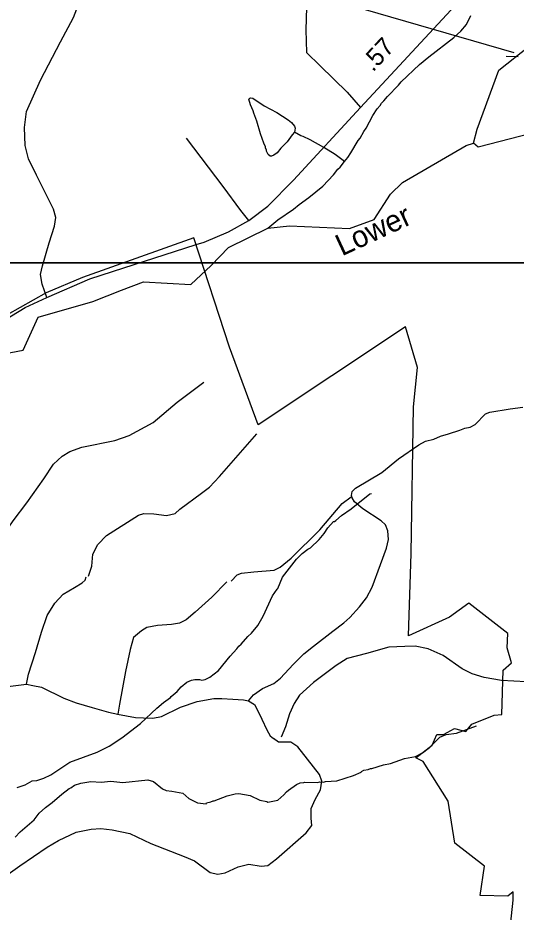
# Model space of a CAD drawing. Extents: x 1159738 to 1321356, y 736314 to 882035.
# Drawn here: x 1272150 to 1275602, y 806503 to 812705 of the extents above; entities that cross this region are included whole.
import ezdxf

# ---------------------------------------------------------------- set-up
doc = ezdxf.new("R2010")
doc.units = 0
for name, color, linetype in [('Exist Boundary Political City Limit New', 7, 'Continuous'), ('Exist Hydrographic Creek Single Shore', 7, 'Continuous'), ('Exist Hydrographic Creek Single Shore Label', 7, 'Continuous'), ('Exist Hydrographic Misc Water Feature', 7, 'Continuous'), ('Exist Road Non-System Type 51', 7, 'Continuous'), ('Exist Road Primary NC Attributed', 7, 'Continuous'), ('Exist Road Primary NC Mileage Hundredths English Label', 7, 'Continuous'), ('Exist Road Secondary Structure Pipe CELL', 7, 'Continuous'), ('Exist Road Secondary Structure Pipe Number Label', 7, 'Continuous'), ('Map Preparation Boundary City Limit Buffer Line', 7, 'Continuous'), ('Map Preparation Inset Cut Line', 7, 'Continuous')]:
    doc.layers.add(name, color=color, linetype=linetype)

msp = doc.modelspace()

# ---------------------------------------------------------------- linework, layer by layer
at = {"layer": 'Exist Boundary Political City Limit New'}
msp.add_lwpolyline([(1275547.2, 806260.5), (1275582.7, 806585), (1275582.7, 806643.4), (1275545.1, 806614.2), (1275353.4, 806618.4), (1275382.6, 806822.7), (1275178.4, 806981.2), (1275132.5, 807273.1), (1274957.5, 807548.3), (1274907.4, 807573.3), (1275020, 807660.9), (1275053.3, 807736), (1275099.2, 807736), (1275174.2, 807777.7), (1275253.4, 807756.8), (1275295.1, 807806.9), (1275449.3, 807869.4), (1275503.5, 807873.6), (1275511.8, 808182.2), (1275570.2, 808232.2), (1275541, 808336.5), (1275545.1, 808436.6), (1275274.2, 808645.1), (1275140.9, 808549.2), (1274857.4, 808419.9), (1274874.1, 808991.2), (1274890.8, 810008.7), (1274920, 810279.8), (1274836.6, 810563.4), (1273815.4, 809883.6), (1273615.4, 810421.6), (1273369.5, 811180.5), (1272598.4, 810905.3), (1272345.5, 810797.2), (1271984.5, 810594.3)], dxfattribs=at)
at = {"layer": 'Exist Hydrographic Creek Single Shore'}
for points in [[(1275306, 811835.2), (1275332.9, 811933.1), (1275482.9, 812341.6), (1275692.7, 812508.7)], [(1271820.7, 810330.6), (1272185.9, 810401), (1272290.3, 810630.3), (1272668.9, 810739.2), (1272867.3, 810816.1), (1273020.4, 810874), (1273347.9, 810856.9), (1273489.8, 810988), (1273609.1, 811112.4), (1273883.1, 811247.4), (1274032.9, 811263.3), (1274448.9, 811245.1), (1274617.9, 811307.4), (1274731, 811482.4), (1274816, 811562.8), (1275255.9, 811819.9), (1275306, 811835.2)]]:
    msp.add_lwpolyline(points, dxfattribs=at)
at = {"layer": 'Exist Hydrographic Misc Water Feature'}
for points in [[(1274413.3, 811709.3), (1274437, 811736.9), (1274458, 811768.2), (1274508.6, 811854.7), (1274521.1, 811870.3), (1274546.5, 811917.5), (1274563.3, 811941), (1274609.9, 812027.5), (1274639.4, 812074.6), (1274660.1, 812098), (1274668.5, 812113.7), (1274685.1, 812129.2), (1274710.1, 812160.4), (1274788.4, 812238), (1274805.1, 812261.4), (1274932.9, 812381.4), (1274996.5, 812435.5), (1275170.7, 812568), (1275220, 812612.5), (1275257.5, 812659.3), (1275289.4, 812722.3)], [(1274065.7, 811911.5), (1274051.6, 811895), (1274016.2, 811846.1), (1273972.7, 811801.5), (1273945.7, 811768.3), (1273923.3, 811753), (1273907, 811745.5), (1273899, 811745.8), (1273885.4, 811758.2), (1273872, 811780.6), (1273872.2, 811786.6), (1273864.7, 811802.8), (1273864.9, 811810.8), (1273853.7, 811835.2), (1273831.6, 811899.9), (1273806.4, 811988.7), (1273784.1, 812045.4), (1273780.6, 812061.6), (1273761.8, 812102.1), (1273751, 812142.5), (1273757.2, 812148.3), (1273765.3, 812150), (1273779.2, 812147.6), (1273857.7, 812095.1), (1273944.3, 812048.4), (1274022.7, 811997.9), (1274046.2, 811979.2), (1274067.4, 811954.5), (1274071, 811940.4), (1274065.7, 811911.5)], [(1278971.1, 807924.3), (1278851, 808136.8), (1278838.1, 808629.4), (1278926, 809143.1), (1278952, 809185.2), (1278938, 809316.7), (1278767, 809822.4), (1278732, 810089.1), (1278651, 810501), (1278643, 810875.4), (1278531, 811422.5), (1278742, 811825.3), (1278710.9, 811957.3), (1278450, 812189.1), (1278357.9, 812174.5), (1277910.9, 811976.6), (1277204.9, 812095.9), (1276796, 812071.2), (1276677.4, 812101), (1276521.9, 812112.8), (1275339, 811808.3), (1275306, 811835.2)], [(1274413.3, 811709.3), (1274347.5, 811757.7), (1274269, 811806.2), (1274174.6, 811859.1), (1274127.3, 811882.7), (1274111.4, 811887.1), (1274065.7, 811911.5)], [(1273883.1, 811247.4), (1273951.6, 811304), (1274059.8, 811378.7), (1274098.9, 811411.4), (1274166.4, 811459.3), (1274262.9, 811538.3), (1274337.3, 811616), (1274366.5, 811655.1), (1274382.9, 811670.6), (1274413.3, 811709.3)], [(1272144.8, 807368.1), (1272201.3, 807386.3), (1272250.2, 807412.8), (1272282.3, 807415.8), (1272330.7, 807432.3), (1272377.5, 807454.8), (1272510.2, 807542.7), (1272699.6, 807613.7), (1272781.8, 807654.2), (1272869.5, 807711.4), (1273000.7, 807811.3), (1273113.9, 807917.8), (1273159.2, 807956.4), (1273208.2, 807990.8), (1273212.5, 807998.7), (1273253.5, 808033.4), (1273280.4, 808064.6), (1273321.6, 808097.3), (1273352, 808112.4), (1273376.2, 808117.6), (1273408.1, 808116.6), (1273424, 808112.1), (1273448.2, 808117.3), (1273480.7, 808132.3), (1273539.5, 808179.3), (1273620.1, 808279), (1273666.8, 808328.5), (1273681.3, 808348.1), (1273697.7, 808361.6), (1273743.4, 808414.1), (1273768.1, 808437.4), (1273813.8, 808491.9), (1273849.7, 808554.8), (1273914.1, 808696.8), (1273945.7, 808743.8), (1273951.7, 808747.7), (1273984.1, 808826.7), (1274079.9, 808951.6), (1274119.1, 808990.4), (1274160.1, 809021.2), (1274178.4, 809030.6), (1274238.1, 809086.7), (1274271.5, 809129.7), (1274296.7, 809169.2), (1274338, 809211.6), (1274343.9, 809211.4), (1274354.2, 809219.1), (1274393.3, 809253.9), (1274458.7, 809299.8), (1274588, 809403.8), (1274600.1, 809407.4)], [(1272132.2, 807022.4), (1272165.4, 807059.4), (1272262, 807144.4), (1272298, 807190.4), (1272340.6, 807229.9), (1272387.6, 807262.5), (1272455.5, 807322.3), (1272506.7, 807360.7), (1272516.8, 807364.4), (1272543.4, 807383.6), (1272585.8, 807398.3), (1272656.2, 807408.1), (1272727.2, 807404.7), (1272794.1, 807412), (1272878, 807401.1), (1273050.7, 807419.7), (1273090.4, 807408.4), (1273152.9, 807358.5), (1273176.5, 807345.7), (1273216.5, 807342.5), (1273292, 807328.1), (1273334.9, 807290.8), (1273394, 807260.9), (1273453.9, 807255), (1273456.1, 807260.9), (1273486.3, 807268), (1273502.5, 807275.5), (1273510.5, 807275.2), (1273599.6, 807310.5), (1273656.1, 807324.7), (1273680.2, 807325.9), (1273759.8, 807311.4), (1273826.8, 807279.3), (1273876, 807270), (1273882.4, 807265.6), (1273950.9, 807279.4), (1273993.4, 807316), (1274010.6, 807337.6), (1274025, 807349.1), (1274080.3, 807387.4), (1274106.6, 807400.6), (1274130.7, 807401.8), (1274138.8, 807405.5), (1274226.8, 807402.8), (1274242.9, 807406.3), (1274266.8, 807405.5), (1274281, 807409.1), (1274359.2, 807414.7), (1274476.3, 807451), (1274529, 807473.3), (1274531.3, 807479.3), (1274547.5, 807486.7), (1274577.6, 807491.8), (1274593.9, 807499.3), (1274601.9, 807499.1), (1274682.7, 807524.5), (1274731, 807535), (1274828.1, 807567.9), (1274904.6, 807581.6), (1274952.5, 807607.3), (1275002.5, 807645), (1275074.8, 807716.3), (1275117.3, 807734.9), (1275189.7, 807744.7), (1275327.2, 807794.3)]]:
    msp.add_lwpolyline(points, dxfattribs=at)
at = {"layer": 'Exist Road Non-System Type 51'}
for points in [[(1272351.2, 810766.6), (1272317.4, 810857.4), (1272306, 810925.4), (1272320.2, 810985), (1272367, 811145.3), (1272403.8, 811261.6), (1272412.3, 811320.3), (1272396.7, 811378.4), (1272279, 811613.9), (1272223.8, 811728.7), (1272199.7, 811820), (1272195.5, 811944.8), (1272211.1, 812056.8), (1272307.4, 812272.4), (1272446.3, 812539), (1272536.6, 812708.3), (1272582, 812830.3), (1272644.3, 812946.6), (1272667, 813074.2), (1272678.3, 813155.1), (1272752, 813158), (1272825.7, 813203.4), (1272888, 813251.6), (1272922, 813305.5)], [(1273970.5, 812962.4), (1274047.5, 812960.9), (1274087.5, 812960.9), (1274115.2, 812957.8), (1274138.3, 812943.9), (1274152.2, 812919.3), (1274152.1, 812858.4), (1274145.9, 812622.7), (1274149, 812466.2), (1274244.4, 812372.2), (1274430.7, 812188.9), (1274523.8, 812084.3)], [(1273750.3, 811300.6), (1273695, 811370.1), (1273573.1, 811536), (1273318, 811870.8)], [(1271989.3, 809115.6), (1272026.8, 809114.7), (1272058, 809129.1), (1272117.9, 809217.8), (1272213.2, 809341.8), (1272330.7, 809507.3), (1272397.8, 809610.5), (1272457.8, 809665.7), (1272510.5, 809696.9), (1272594.4, 809728.1), (1272822.2, 809773.6), (1272920.5, 809809.6), (1273088.3, 809898.4), (1273253.8, 810040), (1273438.4, 810179.1)], [(1274449.6, 808546.7), (1274517.5, 808620.9), (1274566.6, 808683.5), (1274605.3, 808757.9), (1274663.3, 808914.3), (1274703.5, 809027.5), (1274718.4, 809088.5), (1274712.4, 809146.6), (1274697.5, 809188.3), (1274667.8, 809216.6), (1274541.3, 809300), (1274483.2, 809349.2), (1274465.5, 809376.9), (1274461, 809391.8), (1274465.5, 809420.1), (1274489.3, 809442.4), (1274670.8, 809552.6), (1274788.4, 809646.5), (1274929.2, 809744.1), (1274975.4, 809769.4), (1275031.9, 809782.8), (1275078, 809805.1), (1275134.6, 809821.5), (1275212, 809845.3), (1275247.7, 809860.2), (1275283.4, 809866.2), (1275317.7, 809885.6), (1275389.1, 809958.5), (1275420.3, 809970.4), (1275561.7, 809992.8), (1275648.9, 810005.4)], [(1272640.4, 808832.9), (1272663, 808901.8), (1272670, 808986.4), (1272705.1, 809052), (1272765.2, 809114.2), (1272986, 809256.5), (1273023.8, 809268.7), (1273092.7, 809264.9), (1273180.4, 809254.7), (1273240.1, 809266.7), (1273271.7, 809297.8), (1273423.2, 809409.4), (1273476.9, 809449.7), (1273546.6, 809524.4), (1273806.4, 809820.1)], [(1273627.7, 808798.8), (1273668.9, 808842.3), (1273700.3, 808854.6), (1273785.1, 808863.2), (1273926.3, 808874.5), (1273967.2, 808896.1), (1274043, 808958.1), (1274242.4, 809154), (1274396.9, 809337.1), (1274460, 809383.5)], [(1272209.4, 808084.4), (1272224, 808153.8), (1272271.4, 808303.3), (1272313.3, 808443.8), (1272353.4, 808560.5), (1272406.2, 808646.3), (1272464.6, 808708.3), (1272543, 808755.7), (1272595.8, 808786.7), (1272615.4, 808806), (1272624.5, 808829.7)], [(1273596.9, 808793.5), (1273494.1, 808688.1), (1273378.6, 808582.7), (1273316.9, 808531.3), (1273270.7, 808508.2), (1273214.2, 808497.9), (1273116.6, 808490.2), (1273044.6, 808477.3), (1273006.1, 808454.2), (1272952.2, 808407.9), (1272929.1, 808325.7), (1272895.7, 808171.4), (1272854.6, 807945.2), (1272841.7, 807875.8)], [(1273748.4, 807968.4), (1273781.8, 808009.5), (1273846, 808053.2), (1273923.1, 808089.2), (1273969.3, 808125.2), (1274056.6, 808220.3), (1274131.1, 808294.8), (1274197.9, 808348.8), (1274331.5, 808451.6), (1274408.5, 808510.7), (1274449.6, 808546.7)], [(1275671.8, 808100.1), (1275501.4, 808110.3), (1275379.7, 808130.6), (1275298.5, 808157), (1275227.5, 808191.5), (1275096.7, 808283.6), (1274993.2, 808330.3), (1274901.9, 808348.6), (1274830.9, 808344.5), (1274719.3, 808340.4), (1274565.1, 808297.8), (1274431.2, 808261.3), (1274356.1, 808212.5), (1274197.9, 808094.7), (1274101.2, 808008.1), (1274064.7, 807951.2), (1274032.2, 807878.1), (1274003.8, 807788.8), (1273973.4, 807717.7)], [(1271858.2, 808063), (1271919.6, 808066.2), (1272080, 808068), (1272209.4, 808084.4)], [(1272209.4, 808084.4), (1272254.5, 808075.4), (1272314.7, 808062.6), (1272469.6, 807987.8), (1272553.4, 807955), (1272664.6, 807922.2), (1272777.6, 807889.3), (1272841.7, 807875.8)], [(1272840.6, 807875.3), (1272965, 807852.7), (1273021.5, 807850.1), (1273085.7, 807847.6), (1273144.8, 807860.4), (1273275.8, 807924.7), (1273391.4, 807963.2), (1273507, 807983.8), (1273563.5, 807983.8), (1273640.5, 807981.2), (1273712.5, 807976.1), (1273748.4, 807968.4)], [(1273748.4, 807968.4), (1273789.5, 807942.7), (1273810.1, 807904.1), (1273840.9, 807842.4), (1273874.3, 807767.9), (1273897.4, 807726.8), (1273922.4, 807708)], [(1272067.2, 806753.8), (1272164.8, 806823.2), (1272352.2, 806953.1), (1272431.8, 806999.4), (1272555.1, 807058.5), (1272657.8, 807079.1), (1272724.6, 807084.2), (1272804.2, 807073.9), (1272924.9, 807048.2), (1273071.3, 806978.8), (1273302.5, 806888.9), (1273374.4, 806858), (1273482.3, 806778.3), (1273535.4, 806765.7), (1273586.8, 806775.9), (1273676.7, 806817.1), (1273751.2, 806835.1), (1273835.9, 806822.2), (1273882.2, 806827.3), (1273941.2, 806873.6), (1274146.7, 807053.5), (1274187, 807103.9), (1274181.9, 807155.4), (1274181.9, 807222.2), (1274210.1, 807283.9), (1274246.1, 807350.7), (1274256.3, 807412.4), (1274240.9, 807458.7), (1274156.2, 807564), (1274089.4, 807648.9), (1274040.6, 807682.3), (1273994.4, 807682.3), (1273955.8, 807682.3), (1273922.4, 807708)]]:
    msp.add_lwpolyline(points, dxfattribs=at)
at = {"layer": 'Exist Road Primary NC Attributed'}
for points in [[(1273384.8, 811133), (1273440, 811150.5), (1273609.8, 811220.7), (1273750.3, 811300.6), (1273882.6, 811400.4), (1274058.8, 811578.5), (1274523.8, 812084.3), (1275180.1, 812792), (1275560.2, 813147)], [(1269103.4, 809552.2), (1269550.8, 809682.9), (1269789.3, 809751.1), (1270079.2, 809835.1), (1270412.5, 809942.2), (1270498.8, 809971.9), (1270764.9, 810070.4), (1270920.8, 810124.2), (1271269, 810250.8), (1271698.8, 810415.7), (1271810.3, 810466.4), (1272009.1, 810580.2), (1272200.4, 810696.3), (1272351.2, 810766.6), (1272647.8, 810896.2), (1272805.8, 810947.2), (1273384.8, 811133)]]:
    msp.add_lwpolyline(points, dxfattribs=at)
at = {"layer": 'Exist Road Secondary Structure Pipe CELL'}
msp.add_line((1275532.3, 812439.4), (1275615.6, 812436.8), dxfattribs=at)
at = {"layer": 'Exist Road Secondary Structure Pipe Number Label'}
msp.add_line((1275588.5, 812462.7), (1273213.6, 813152.2), dxfattribs=at)
at = {"layer": 'Map Preparation Boundary City Limit Buffer Line'}
msp.add_lwpolyline([(1275547.2, 806260.5), (1275582.7, 806585), (1275582.7, 806643.4), (1275545.1, 806614.2), (1275353.4, 806618.4), (1275382.6, 806822.7), (1275178.4, 806981.2), (1275132.5, 807273.1), (1274957.5, 807548.3), (1274907.4, 807573.3), (1275020, 807660.9), (1275053.3, 807736), (1275099.2, 807736), (1275174.2, 807777.7), (1275253.4, 807756.8), (1275295.1, 807806.9), (1275449.3, 807869.4), (1275503.5, 807873.6), (1275511.8, 808182.2), (1275570.2, 808232.2), (1275541, 808336.5), (1275545.1, 808436.6), (1275274.2, 808645.1), (1275140.9, 808549.2), (1274857.4, 808419.9), (1274874.1, 808991.2), (1274890.8, 810008.7), (1274920, 810279.8), (1274836.6, 810563.4), (1273815.4, 809883.6), (1273615.4, 810421.6), (1273369.5, 811180.5), (1272598.4, 810905.3), (1272345.5, 810797.2), (1271984.5, 810594.3)], dxfattribs=at)
at = {"layer": 'Map Preparation Inset Cut Line'}
for points in [[(1261974.5, 811005.5), (1261974.5, 820370.5), (1275065, 820370.5), (1275065, 829295.5), (1309748.5, 829295.5), (1309748.5, 816385.3), (1289258, 816385.3), (1289258, 811005.5)], [(1213574.8, 811005.5), (1289258, 811005.5), (1289258, 782300.2), (1274049.2, 782296.9), (1274049.2, 766757), (1213574.8, 766757)]]:
    msp.add_lwpolyline(points, close=True, dxfattribs=at)

# ---------------------------------------------------------------- texts
at = {"layer": 'Exist Hydrographic Creek Single Shore Label'}
msp.add_text('Lower', height=150, rotation=24.91433, dxfattribs=at).set_placement((1274395.3, 811050.5))
at = {"layer": 'Exist Road Primary NC Mileage Hundredths English Label'}
msp.add_text('.57', height=125, rotation=47.16262, dxfattribs=at).set_placement((1274610, 812325.6))

doc.saveas('drawing.dxf')
